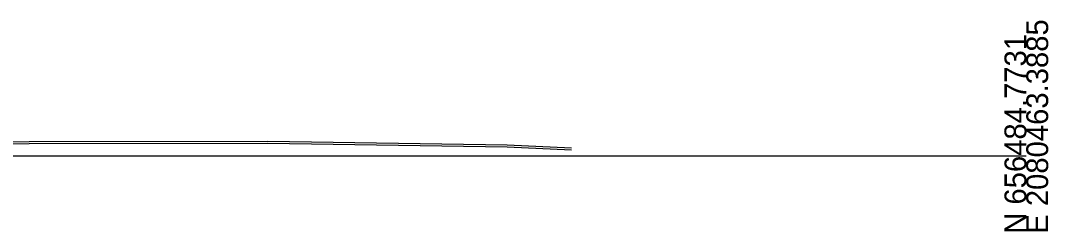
# Model space of a CAD drawing. Extents: x 1131015 to 1136271, y 133453 to 174329.
# Drawn here: x 1132511.5 to 1132643.3, y 162158 to 162185 of the extents above; entities that cross this region are included whole.
import ezdxf

# ---------------------------------------------------------------- set-up
doc = ezdxf.new("R2010")
doc.units = 0
for name, color, linetype in [('DESIGN - SHEET - Light Grid', 7, 'Continuous'), ('SURVEY - GROUND - Bottom of Topsoil Layer', 7, 'Continuous'), ('SURVEY - GROUND - Top of Ground', 7, 'Continuous')]:
    doc.layers.add(name, color=color, linetype=linetype)

msp = doc.modelspace()

# ---------------------------------------------------------------- linework, layer by layer
at = {"layer": 'DESIGN - SHEET - Light Grid'}
msp.add_line((1132340.46, 162167.66), (1132640.46, 162167.66), dxfattribs=at)
at = {"layer": 'SURVEY - GROUND - Bottom of Topsoil Layer'}
for p, q in [((1132505.96, 162169.2), (1132512.62, 162169.22)), ((1132512.62, 162169.22), (1132543.22, 162169.26)), ((1132543.22, 162169.26), (1132573.9, 162168.81)), ((1132573.9, 162168.81), (1132582.14, 162168.41))]:
    msp.add_line(p, q, dxfattribs=at)
at = {"layer": 'SURVEY - GROUND - Top of Ground'}
for p, q in [((1132505.96, 162169.45), (1132512.62, 162169.47)), ((1132512.62, 162169.47), (1132543.22, 162169.51)), ((1132543.22, 162169.51), (1132573.9, 162169.06)), ((1132573.9, 162169.06), (1132582.14, 162168.66))]:
    msp.add_line(p, q, dxfattribs=at)

# ---------------------------------------------------------------- texts
at = {"layer": 'DESIGN - SHEET - Light Grid'}
for s, p in [('E 2080463.3885', (1132643.26, 162157.66)), ('N 656484.7731', (1132640.46, 162157.66))]:
    msp.add_text(s, height=2.8, rotation=90, dxfattribs=at).set_placement(p)

doc.saveas('drawing.dxf')
